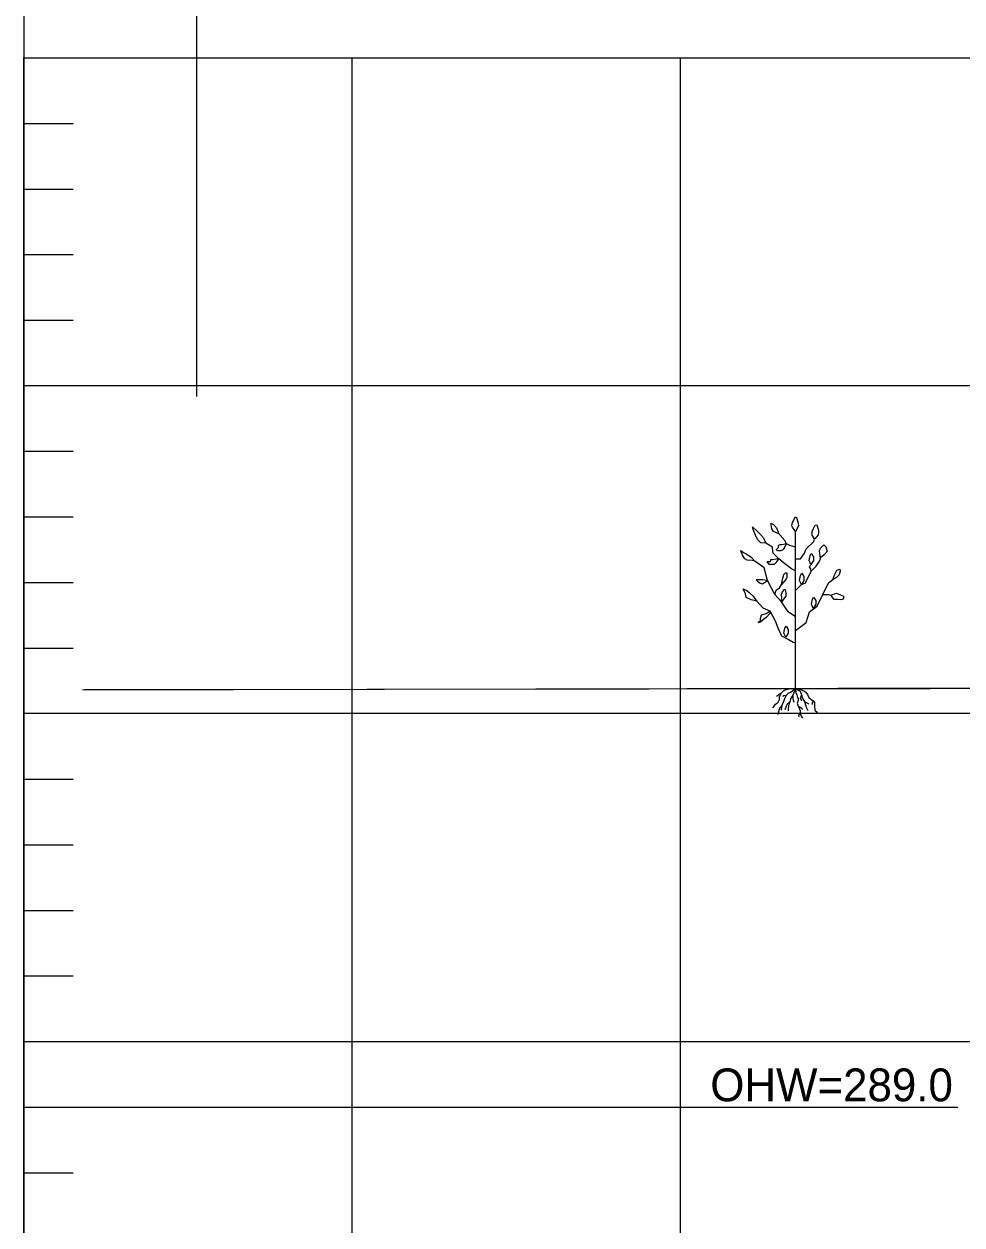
# Model space of a CAD drawing. Extents: x 1578769 to 1579225, y 724002 to 724828.
# Drawn here: x 1578825.14 to 1578839.43, y 724264.34 to 724282.66 of the extents above; entities that cross this region are included whole.
import ezdxf

# ---------------------------------------------------------------- set-up
doc = ezdxf.new("R2010")
doc.units = 0
for name, color, linetype in [('1', 7, 'Continuous'), ('Default', 7, 'Continuous'), ('Old_Level_1', 7, 'Continuous'), ('Old_Level_41', 7, 'Continuous'), ('Old_Level_42', 7, 'Continuous'), ('R_Exist Surface', 7, 'Continuous')]:
    doc.layers.add(name, color=color, linetype=linetype)

msp = doc.modelspace()

# ---------------------------------------------------------------- linework, layer by layer
at = {"layer": '1'}
for p, q in [((1578836.894, 724272.519), (1578836.894, 724274.919)), ((1578836.899, 724272.514), (1578836.901, 724272.518)), ((1578825.135, 724266.141), (1578839.368, 724266.141))]:
    msp.add_line(p, q, dxfattribs=at)
for points in [[(1578836.642, 724274.881), (1578836.56, 724274.919), (1578836.535, 724274.957), (1578836.522, 724275.02), (1578836.522, 724275.045), (1578836.56, 724275.026), (1578836.604, 724274.976)], [(1578836.894, 724274.919), (1578836.85, 724274.982), (1578836.838, 724275.007), (1578836.85, 724275.058), (1578836.863, 724275.083), (1578836.888, 724275.14), (1578836.907, 724275.133), (1578836.926, 724275.083), (1578836.932, 724275.045), (1578836.939, 724275.007)], [(1578836.44, 724274.742), (1578836.364, 724274.748), (1578836.32, 724274.792), (1578836.295, 724274.837), (1578836.251, 724274.95), (1578836.238, 724274.988), (1578836.314, 724274.919), (1578836.358, 724274.875), (1578836.408, 724274.824)], [(1578836.755, 724274.729), (1578836.687, 724274.715), (1578836.658, 724274.715), (1578836.63, 724274.705), (1578836.63, 724274.667), (1578836.601, 724274.638), (1578836.62, 724274.629), (1578836.677, 724274.629), (1578836.716, 724274.648), (1578836.735, 724274.695)], [(1578836.642, 724274.502), (1578836.601, 724274.495), (1578836.544, 724274.485), (1578836.515, 724274.485), (1578836.506, 724274.457), (1578836.458, 724274.457), (1578836.486, 724274.418), (1578836.525, 724274.418), (1578836.572, 724274.418), (1578836.611, 724274.457)], [(1578836.68, 724274.11), (1578836.699, 724274.205), (1578836.711, 724274.243), (1578836.718, 724274.262), (1578836.743, 724274.287), (1578836.762, 724274.287), (1578836.762, 724274.218), (1578836.749, 724274.192)], [(1578836.305, 724273.855), (1578836.219, 724273.874), (1578836.143, 724273.912), (1578836.133, 724273.969), (1578836.095, 724274.046), (1578836.152, 724274.017), (1578836.19, 724273.989), (1578836.248, 724273.931), (1578836.276, 724273.893)], [(1578836.68, 724273.845), (1578836.687, 724273.922), (1578836.677, 724273.941), (1578836.696, 724273.998), (1578836.725, 724274.036), (1578836.735, 724274.036), (1578836.744, 724273.979), (1578836.744, 724273.931)], [(1578836.506, 724273.702), (1578836.448, 724273.664), (1578836.372, 724273.645), (1578836.353, 724273.587), (1578836.353, 724273.549), (1578836.324, 724273.53), (1578836.362, 724273.54), (1578836.439, 724273.606), (1578836.448, 724273.606), (1578836.506, 724273.673)]]:
    msp.add_lwpolyline(points, close=True, dxfattribs=at)
for points in [[(1578836.894, 724274.679), (1578836.806, 724274.704), (1578836.755, 724274.729), (1578836.73, 724274.78), (1578836.654, 724274.868), (1578836.642, 724274.881)], [(1578837.181, 724274.805), (1578837.15, 724274.862), (1578837.15, 724274.919), (1578837.169, 724274.963), (1578837.194, 724275.013), (1578837.219, 724275.02), (1578837.245, 724274.938), (1578837.245, 724274.9), (1578837.238, 724274.868), (1578837.188, 724274.805)], [(1578836.882, 724274.325), (1578836.831, 724274.35), (1578836.73, 724274.426), (1578836.642, 724274.502), (1578836.554, 724274.59), (1578836.541, 724274.666), (1578836.541, 724274.679), (1578836.44, 724274.742)], [(1578836.894, 724274.502), (1578836.97, 724274.502), (1578837.033, 724274.59), (1578837.058, 724274.653), (1578837.172, 724274.767), (1578837.185, 724274.805)], [(1578837.273, 724274.502), (1578837.26, 724274.622), (1578837.273, 724274.666), (1578837.324, 724274.717), (1578837.355, 724274.685), (1578837.374, 724274.616), (1578837.33, 724274.565), (1578837.273, 724274.515)], [(1578836.276, 724274.464), (1578836.232, 724274.477), (1578836.156, 724274.483), (1578836.124, 724274.502), (1578836.087, 724274.559), (1578836.061, 724274.622), (1578836.061, 724274.628), (1578836.099, 724274.597), (1578836.15, 724274.571), (1578836.219, 724274.527), (1578836.276, 724274.464)], [(1578836.894, 724274.035), (1578836.907, 724274.035), (1578836.983, 724274.11), (1578837.046, 724274.136), (1578837.134, 724274.312), (1578837.21, 724274.388), (1578837.26, 724274.464), (1578837.273, 724274.502)], [(1578837.128, 724274.413), (1578837.103, 724274.477), (1578837.115, 724274.552), (1578837.134, 724274.584), (1578837.166, 724274.533), (1578837.166, 724274.477), (1578837.128, 724274.413)], [(1578836.894, 724273.618), (1578836.781, 724273.693), (1578836.68, 724273.845), (1578836.579, 724273.959), (1578836.465, 724274.173), (1578836.415, 724274.363), (1578836.276, 724274.464)], [(1578837.134, 724274.312), (1578837.128, 724274.35), (1578837.109, 724274.376), (1578837.128, 724274.413)], [(1578837.462, 724274.186), (1578837.494, 724274.268), (1578837.525, 724274.331), (1578837.57, 724274.344), (1578837.576, 724274.312), (1578837.557, 724274.256), (1578837.519, 724274.218), (1578837.462, 724274.186)], [(1578836.465, 724274.173), (1578836.391, 724274.18), (1578836.334, 724274.18), (1578836.295, 724274.18), (1578836.315, 724274.16), (1578836.353, 724274.132), (1578836.391, 724274.122), (1578836.467, 724274.17)], [(1578836.894, 724273.41), (1578837.058, 724273.529), (1578837.109, 724273.693), (1578837.222, 724273.782), (1578837.311, 724273.959), (1578837.399, 724274.136), (1578837.462, 724274.186)], [(1578836.983, 724274.11), (1578836.957, 724274.173), (1578836.97, 724274.249), (1578836.989, 724274.281), (1578837.021, 724274.23), (1578837.021, 724274.173), (1578836.983, 724274.11)], [(1578836.579, 724273.959), (1578836.598, 724274.022), (1578836.648, 724274.06), (1578836.68, 724274.11)], [(1578837.311, 724273.959), (1578837.374, 724273.959), (1578837.399, 724273.959), (1578837.431, 724273.946)], [(1578837.431, 724273.946), (1578837.519, 724273.978), (1578837.582, 724273.952), (1578837.626, 724273.933), (1578837.626, 724273.902), (1578837.608, 724273.883), (1578837.576, 724273.877), (1578837.532, 724273.883), (1578837.481, 724273.883), (1578837.431, 724273.946)], [(1578836.897, 724273.215), (1578836.859, 724273.224), (1578836.782, 724273.272), (1578836.687, 724273.32), (1578836.63, 724273.444), (1578836.591, 724273.549), (1578836.506, 724273.702), (1578836.401, 724273.75), (1578836.305, 724273.855), (1578836.305, 724273.855)], [(1578837.164, 724273.745), (1578837.138, 724273.808), (1578837.151, 724273.884), (1578837.17, 724273.915), (1578837.202, 724273.865), (1578837.202, 724273.808), (1578837.164, 724273.745)], [(1578836.744, 724273.305), (1578836.718, 724273.368), (1578836.731, 724273.444), (1578836.75, 724273.476), (1578836.781, 724273.425), (1578836.781, 724273.368), (1578836.744, 724273.305)], [(1578836.894, 724272.519), (1578836.843, 724272.513), (1578836.827, 724272.517), (1578836.769, 724272.509), (1578836.734, 724272.501), (1578836.707, 724272.486), (1578836.676, 724272.455), (1578836.653, 724272.42), (1578836.645, 724272.385), (1578836.645, 724272.354), (1578836.63, 724272.319), (1578836.618, 724272.303), (1578836.579, 724272.276), (1578836.544, 724272.23)], [(1578836.894, 724272.519), (1578836.827, 724272.47), (1578836.789, 724272.451), (1578836.75, 724272.42), (1578836.73, 724272.381), (1578836.723, 724272.35), (1578836.684, 724272.264), (1578836.649, 724272.222), (1578836.637, 724272.171), (1578836.622, 724272.129)], [(1578836.894, 724272.519), (1578836.855, 724272.424), (1578836.82, 724272.369), (1578836.808, 724272.319), (1578836.792, 724272.28), (1578836.781, 724272.222), (1578836.781, 724272.183)], [(1578836.894, 724272.519), (1578836.978, 724272.503), (1578837.021, 724272.49), (1578837.049, 724272.47), (1578837.076, 724272.431), (1578837.095, 724272.385), (1578837.161, 724272.338), (1578837.184, 724272.311), (1578837.184, 724272.253), (1578837.188, 724272.195), (1578837.227, 724272.156)], [(1578836.894, 724272.519), (1578836.963, 724272.482), (1578836.986, 724272.428), (1578836.998, 724272.373), (1578837.033, 724272.327), (1578837.056, 724272.241), (1578837.08, 724272.191)], [(1578836.894, 724272.519), (1578836.901, 724272.455), (1578836.913, 724272.428), (1578836.924, 724272.389), (1578836.932, 724272.373), (1578836.932, 724272.342), (1578836.921, 724272.303), (1578836.932, 724272.257), (1578836.948, 724272.222), (1578836.967, 724272.183), (1578836.967, 724272.148), (1578836.979, 724272.105), (1578837.002, 724272.07)], [(1578836.676, 724272.455), (1578836.633, 724272.435), (1578836.618, 724272.412), (1578836.606, 724272.404)], [(1578836.75, 724272.42), (1578836.707, 724272.412), (1578836.703, 724272.396)], [(1578836.808, 724272.319), (1578836.761, 724272.28), (1578836.758, 724272.261), (1578836.75, 724272.257), (1578836.73, 724272.198)], [(1578836.855, 724272.424), (1578836.855, 724272.369), (1578836.858, 724272.346), (1578836.87, 724272.315)], [(1578836.986, 724272.428), (1578836.975, 724272.396), (1578836.963, 724272.381), (1578836.983, 724272.334)], [(1578837.033, 724272.327), (1578837.068, 724272.307), (1578837.087, 724272.296), (1578837.099, 724272.284)], [(1578837.161, 724272.338), (1578837.149, 724272.299), (1578837.146, 724272.28)], [(1578836.684, 724272.264), (1578836.676, 724272.21), (1578836.68, 724272.195)], [(1578836.932, 724272.257), (1578836.967, 724272.241), (1578836.99, 724272.222), (1578836.994, 724272.206)], [(1578836.967, 724272.148), (1578836.94, 724272.113), (1578836.944, 724272.09)]]:
    msp.add_lwpolyline(points, dxfattribs=at)
at = {"layer": 'Default'}
for p, q in [((1578827.766, 724526.976), (1578827.766, 724276.976)), ((1578825.136, 724252.141), (1578825.136, 724502.141))]:
    msp.add_line(p, q, dxfattribs=at)
msp.add_lwpolyline([(1578826.025, 724272.503), (1578843.356, 724272.54), (1578848.216, 724272.563), (1578852.656, 724272.595), (1578873.806, 724272.679), (1578875.706, 724271.556), (1578889.515, 724263.067), (1578894.196, 724261.454), (1578913.456, 724256.023), (1578914.486, 724256.05), (1578915.035, 724256.065), (1578992.496, 724256.633), (1578992.515, 724256.633), (1578992.566, 724256.634), (1578992.736, 724256.639), (1578993.706, 724256.668), (1579090.356, 724259.528), (1579113.086, 724262.229), (1579131.176, 724264.398), (1579155.015, 724266.722), (1579177.006, 724269.229), (1579191.525, 724270.885)], dxfattribs=at)
at = {"layer": 'Old_Level_1'}
msp.add_lwpolyline([(1578825.135, 724282.141), (1578925.135, 724282.141), (1578925.135, 724252.141), (1578825.135, 724252.141)], close=True, dxfattribs=at)
at = {"layer": 'Old_Level_41'}
for p, q in [((1578830.135, 724252.141), (1578830.135, 724282.141)), ((1578835.135, 724282.141), (1578835.135, 724252.141)), ((1578825.135, 724279.641), (1578825.135, 724252.141))]:
    msp.add_line(p, q, dxfattribs=at)
for points in [[(1578925.135, 724277.141), (1578825.135, 724277.141)], [(1578925.135, 724272.141), (1578825.135, 724272.141)], [(1578825.135, 724267.141), (1578925.135, 724267.141)]]:
    msp.add_lwpolyline(points, dxfattribs=at)
at = {"layer": 'Old_Level_42'}
for p, q in [((1578825.135, 724281.141), (1578825.885, 724281.141)), ((1578825.135, 724280.141), (1578825.885, 724280.141)), ((1578825.135, 724279.141), (1578825.885, 724279.141)), ((1578825.135, 724278.141), (1578825.885, 724278.141)), ((1578825.135, 724276.141), (1578825.885, 724276.141)), ((1578825.135, 724275.141), (1578825.885, 724275.141)), ((1578825.135, 724274.141), (1578825.885, 724274.141)), ((1578825.135, 724273.141), (1578825.885, 724273.141)), ((1578825.135, 724271.141), (1578825.885, 724271.141)), ((1578825.135, 724270.141), (1578825.885, 724270.141)), ((1578825.135, 724269.141), (1578825.885, 724269.141)), ((1578825.135, 724268.141), (1578825.885, 724268.141)), ((1578825.135, 724266.141), (1578825.885, 724266.141)), ((1578825.135, 724265.141), (1578825.885, 724265.141))]:
    msp.add_line(p, q, dxfattribs=at)
at = {"layer": 'R_Exist Surface'}
msp.add_lwpolyline([(1578826.062, 724272.509), (1578843.255, 724272.529), (1578855.204, 724272.649), (1578859.177, 724272.597), (1578872.167, 724272.617), (1578873.087, 724272.657), (1578874.163, 724272.457), (1578875.161, 724271.898), (1578886.138, 724265.225), (1578890.363, 724262.7), (1578891.18, 724262.468), (1578894.233, 724261.427), (1578900.147, 724259.744), (1578907.197, 724257.773), (1578912.15, 724256.411), (1578913.135, 724256.113), (1578914.178, 724256.033), (1578918.136, 724256.056), (1578925.136, 724256.105)], dxfattribs=at)

# ---------------------------------------------------------------- texts
at = {"layer": '1'}
msp.add_text('OHW=289.0', height=0.5, dxfattribs=at).set_placement((1578835.595, 724266.23))

doc.saveas('drawing.dxf')
